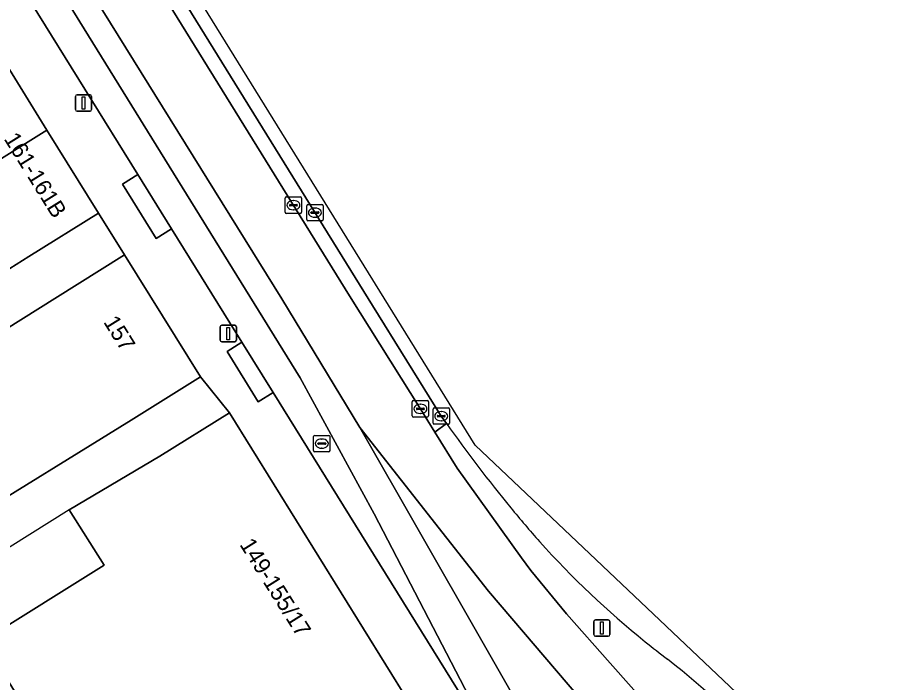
# Model space of a CAD drawing. Extents: x 159888 to 160761, y 384031 to 384750.
# Drawn here: x 160696 to 160749.9, y 384163 to 384203.5 of the extents above; entities that cross this region are included whole.
import ezdxf

# ---------------------------------------------------------------- set-up
doc = ezdxf.new("R2010")
doc.units = 0
for name, color, linetype in [('IMGEO_Berm_groen', 7, 'Continuous'), ('IMGEO_Berm_open', 7, 'Continuous'), ('IMGEO_Erf', 7, 'Continuous'), ('IMGEO_Kolk', 7, 'Continuous'), ('IMGEO_Lichtmast', 7, 'Continuous'), ('IMGEO_Pand', 7, 'Continuous'), ('IMGEO_Pand_nummerreeks', 7, 'Continuous'), ('IMGEO_Pand_overbouw', 7, 'Continuous'), ('IMGEO_Parkeervlak_gesloten', 7, 'Continuous'), ('IMGEO_Rijbaan_lokaal_gesloten', 7, 'Continuous'), ('IMGEO_Rioolput', 7, 'Continuous'), ('IMGEO_Voetpad_open', 7, 'Continuous')]:
    doc.layers.add(name, color=color, linetype=linetype)

msp = doc.modelspace()

# ---------------------------------------------------------------- linework, layer by layer
at = {"layer": 'IMGEO_Berm_groen'}
msp.add_lwpolyline([(160722.103, 384178.75), (160721.392, 384178.231), (160722.765, 384176.019), (160726.685, 384170.566), (160727.245, 384169.786), (160729.416, 384167.144), (160732.078, 384164.139), (160736.076, 384159.626), (160738.151, 384157.187), (160741.437, 384152.722), (160744.77, 384147.64), (160749.305, 384150.414)], dxfattribs=at)
for centre, radius, start, end in [((160794.117, 384229.677), 88.202, 215.26702, 219.46581), ((160768.923, 384208.391), 55.224, 219.0317, 221.8455), ((160768.503, 384208.016), 54.661, 221.8463, 231.1513), ((160769.093, 384208.794), 55.637, 231.1803, 232.9715), ((160689.945, 384107.259), 73.114, 44.30165, 51.37154)]:
    msp.add_arc(centre, radius, start, end, dxfattribs=at)
at = {"layer": 'IMGEO_Berm_open'}
msp.add_lwpolyline([(160632.074, 384323.722), (160631.369, 384323.299), (160676.893, 384250), (160716.199, 384186.525), (160720.54, 384179.603), (160721.392, 384178.231), (160722.103, 384178.75), (160721.789, 384179.196), (160717.593, 384185.942), (160677.924, 384250)], close=True, dxfattribs=at)
at = {"layer": 'IMGEO_Erf'}
for points in [[(160688.005, 384179.977), (160698.231, 384186.375), (160702.471, 384189.025), (160700.889, 384191.569), (160696.64, 384188.933), (160692.769, 384186.489)], [(160695.073, 384156.283), (160698.329, 384158.321), (160693.84, 384165.492), (160701.225, 384170.114), (160699.109, 384173.495), (160704.627, 384176.756), (160708.874, 384179.395), (160707.112, 384181.599), (160702.872, 384178.949), (160692.588, 384172.612)]]:
    msp.add_lwpolyline(points, dxfattribs=at)
at = {"layer": 'IMGEO_Kolk'}
for p, q in [((160712.271, 384191.636), (160712.271, 384192.488)), ((160712.346, 384192.562), (160713.198, 384192.562)), ((160713.272, 384192.488), (160713.272, 384191.636)), ((160712.53, 384192.056), (160712.53, 384192.068)), ((160712.968, 384192.019), (160712.57, 384192.019)), ((160712.573, 384192.105), (160712.971, 384192.105)), ((160712.759, 384192.342), (160712.784, 384192.342)), ((160713.014, 384192.068), (160713.014, 384192.056)), ((160713.584, 384191.178), (160713.584, 384192.03)), ((160713.659, 384192.104), (160714.511, 384192.104)), ((160714.072, 384191.884), (160714.097, 384191.884)), ((160714.585, 384192.03), (160714.585, 384191.178)), ((160713.198, 384191.562), (160712.346, 384191.562)), ((160712.782, 384191.782), (160712.757, 384191.782)), ((160713.843, 384191.598), (160713.843, 384191.61)), ((160714.281, 384191.561), (160713.883, 384191.561)), ((160713.886, 384191.647), (160714.284, 384191.647)), ((160714.095, 384191.324), (160714.07, 384191.324)), ((160714.327, 384191.61), (160714.327, 384191.598)), ((160714.511, 384191.104), (160713.659, 384191.104)), ((160720.013, 384179.219), (160720.013, 384180.071)), ((160720.088, 384180.145), (160720.94, 384180.145)), ((160721.014, 384180.071), (160721.014, 384179.219)), ((160720.272, 384179.639), (160720.272, 384179.651)), ((160720.71, 384179.602), (160720.312, 384179.602)), ((160720.315, 384179.688), (160720.713, 384179.688)), ((160720.501, 384179.925), (160720.526, 384179.925)), ((160720.756, 384179.651), (160720.756, 384179.639)), ((160721.284, 384178.773), (160721.284, 384179.625)), ((160721.359, 384179.699), (160722.211, 384179.699)), ((160721.772, 384179.479), (160721.797, 384179.479)), ((160722.285, 384179.625), (160722.285, 384178.773)), ((160720.94, 384179.145), (160720.088, 384179.145)), ((160720.524, 384179.365), (160720.499, 384179.365)), ((160721.543, 384179.193), (160721.543, 384179.205)), ((160721.981, 384179.156), (160721.583, 384179.156)), ((160721.586, 384179.242), (160721.984, 384179.242)), ((160721.795, 384178.919), (160721.77, 384178.919)), ((160722.027, 384179.205), (160722.027, 384179.193)), ((160722.211, 384178.699), (160721.359, 384178.699))]:
    msp.add_line(p, q, dxfattribs=at)
for points in [[(160712.271, 384191.636), (160712.271, 384192.488)], [(160712.346, 384192.562), (160713.198, 384192.562)], [(160713.272, 384192.488), (160713.272, 384191.636)], [(160713.584, 384191.178), (160713.584, 384192.03)], [(160713.659, 384192.104), (160714.511, 384192.104)], [(160714.585, 384192.03), (160714.585, 384191.178)], [(160713.198, 384191.562), (160712.346, 384191.562)], [(160714.511, 384191.104), (160713.659, 384191.104)], [(160720.013, 384179.219), (160720.013, 384180.071)], [(160720.088, 384180.145), (160720.94, 384180.145)], [(160721.014, 384180.071), (160721.014, 384179.219)], [(160721.284, 384178.773), (160721.284, 384179.625)], [(160721.359, 384179.699), (160722.211, 384179.699)], [(160722.285, 384179.625), (160722.285, 384178.773)], [(160720.94, 384179.145), (160720.088, 384179.145)], [(160722.211, 384178.699), (160721.359, 384178.699)]]:
    msp.add_lwpolyline(points, dxfattribs=at)
for centre, radius, start, end in [((160712.348, 384192.486), 0.0765, 91.552, 178.448), ((160712.348, 384192.486), 0.0765, 91.552, 178.448), ((160713.196, 384192.486), 0.0765, 1.552, 88.448), ((160713.196, 384192.486), 0.0765, 1.552, 88.448), ((160712.57, 384192.065), 0.0403, 85.8775, 175.7526), ((160712.567, 384192.055), 0.0366, 178.938, 274.7102), ((160712.971, 384192.062), 0.043, 264.8664, 352.4533), ((160712.975, 384192.067), 0.0386, 1.7309, 96.639), ((160713.661, 384192.028), 0.0765, 91.552, 178.448), ((160713.661, 384192.028), 0.0765, 91.552, 178.448), ((160714.509, 384192.028), 0.0765, 1.552, 88.448), ((160714.509, 384192.028), 0.0765, 1.552, 88.448), ((160712.348, 384191.638), 0.0765, 181.552, 268.448), ((160712.348, 384191.638), 0.0765, 181.552, 268.448), ((160713.196, 384191.638), 0.0765, 271.552, 358.448), ((160713.196, 384191.638), 0.0765, 271.552, 358.448), ((160713.883, 384191.607), 0.0403, 85.8775, 175.7526), ((160713.88, 384191.597), 0.0366, 178.938, 274.7102), ((160714.284, 384191.604), 0.043, 264.8664, 352.4533), ((160714.288, 384191.609), 0.0386, 1.7309, 96.639), ((160713.661, 384191.18), 0.0765, 181.552, 268.448), ((160713.661, 384191.18), 0.0765, 181.552, 268.448), ((160714.509, 384191.18), 0.0765, 271.552, 358.448), ((160714.509, 384191.18), 0.0765, 271.552, 358.448), ((160720.09, 384180.069), 0.0765, 91.552, 178.448), ((160720.09, 384180.069), 0.0765, 91.552, 178.448), ((160720.938, 384180.069), 0.0765, 1.552, 88.448), ((160720.938, 384180.069), 0.0765, 1.552, 88.448), ((160720.312, 384179.648), 0.0403, 85.8775, 175.7526), ((160720.309, 384179.638), 0.0366, 178.938, 274.7102), ((160720.713, 384179.645), 0.043, 264.8664, 352.4533), ((160720.717, 384179.65), 0.0386, 1.7309, 96.639), ((160721.361, 384179.623), 0.0765, 91.552, 178.448), ((160721.361, 384179.623), 0.0765, 91.552, 178.448), ((160722.209, 384179.623), 0.0765, 1.552, 88.448), ((160722.209, 384179.623), 0.0765, 1.552, 88.448), ((160720.09, 384179.221), 0.0765, 181.552, 268.448), ((160720.09, 384179.221), 0.0765, 181.552, 268.448), ((160720.938, 384179.221), 0.0765, 271.552, 358.448), ((160720.938, 384179.221), 0.0765, 271.552, 358.448), ((160721.583, 384179.202), 0.0403, 85.8775, 175.7526), ((160721.58, 384179.192), 0.0366, 178.938, 274.7102), ((160721.984, 384179.199), 0.043, 264.8664, 352.4533), ((160721.988, 384179.204), 0.0386, 1.7309, 96.639), ((160721.361, 384178.775), 0.0765, 181.552, 268.448), ((160721.361, 384178.775), 0.0765, 181.552, 268.448), ((160722.209, 384178.775), 0.0765, 271.552, 358.448), ((160722.209, 384178.775), 0.0765, 271.552, 358.448)]:
    msp.add_arc(centre, radius, start, end, dxfattribs=at)
for centre, major_axis, ratio, start_param, end_param in [((160712.758, 384192.062), (-0.387, 0.002), 0.722429, 4.712389, 7.853982), ((160712.783, 384192.062), (-0.39, 0.002), 0.717154, 1.570796, 4.712389), ((160714.071, 384191.604), (-0.387, 0.002), 0.722429, 4.712389, 7.853982), ((160714.096, 384191.604), (-0.39, 0.002), 0.717154, 1.570796, 4.712389), ((160720.5, 384179.645), (-0.387, 0.002), 0.722429, 4.712389, 7.853982), ((160720.525, 384179.645), (-0.39, 0.002), 0.717154, 1.570796, 4.712389), ((160721.771, 384179.199), (-0.387, 0.002), 0.722429, 4.712389, 7.853982), ((160721.796, 384179.199), (-0.39, 0.002), 0.717154, 1.570796, 4.712389)]:
    msp.add_ellipse(centre, major_axis=major_axis, ratio=ratio, start_param=start_param, end_param=end_param, dxfattribs=at)
at = {"layer": 'IMGEO_Lichtmast'}
for p, q in [((160699.481, 384197.888), (160699.481, 384198.688)), ((160699.481, 384198.688), (160699.481, 384197.888)), ((160699.581, 384198.788), (160700.371, 384198.788)), ((160700.371, 384198.788), (160699.581, 384198.788)), ((160700.471, 384198.688), (160700.471, 384197.888)), ((160700.471, 384197.888), (160700.471, 384198.688)), ((160700.371, 384197.788), (160699.581, 384197.788)), ((160699.581, 384197.788), (160700.371, 384197.788)), ((160708.302, 384183.835), (160708.302, 384184.635)), ((160708.302, 384184.635), (160708.302, 384183.835)), ((160708.402, 384184.735), (160709.192, 384184.735)), ((160709.192, 384184.735), (160708.402, 384184.735)), ((160709.292, 384184.635), (160709.292, 384183.835)), ((160709.292, 384183.835), (160709.292, 384184.635)), ((160709.192, 384183.735), (160708.402, 384183.735)), ((160708.402, 384183.735), (160709.192, 384183.735)), ((160731.08, 384165.876), (160731.08, 384166.676)), ((160731.08, 384166.676), (160731.08, 384165.876)), ((160731.18, 384166.776), (160731.97, 384166.776)), ((160731.97, 384166.776), (160731.18, 384166.776)), ((160732.07, 384166.676), (160732.07, 384165.876)), ((160732.07, 384165.876), (160732.07, 384166.676)), ((160731.97, 384165.776), (160731.18, 384165.776)), ((160731.18, 384165.776), (160731.97, 384165.776))]:
    msp.add_line(p, q, dxfattribs=at)
for points in [[(160699.901, 384198.663), (160700.051, 384198.663), (160700.051, 384197.913), (160699.901, 384197.913), (160699.901, 384198.663)], [(160708.722, 384184.61), (160708.872, 384184.61), (160708.872, 384183.86), (160708.722, 384183.86), (160708.722, 384184.61)], [(160731.5, 384166.651), (160731.65, 384166.651), (160731.65, 384165.901), (160731.5, 384165.901), (160731.5, 384166.651)]]:
    msp.add_lwpolyline(points, dxfattribs=at)
for centre, start, end in [((160699.581, 384198.688), 90, 180), ((160699.581, 384198.688), 90, 180), ((160700.371, 384198.688), 0, 90), ((160700.371, 384198.688), 360, 90), ((160699.581, 384197.888), 180, 270), ((160699.581, 384197.888), 180, 270), ((160700.371, 384197.888), 270, 0), ((160700.371, 384197.888), 270, 0), ((160708.402, 384184.635), 90, 180), ((160708.402, 384184.635), 90, 180), ((160709.192, 384184.635), 0, 90), ((160709.192, 384184.635), 360, 90), ((160708.402, 384183.835), 180, 270), ((160708.402, 384183.835), 180, 270), ((160709.192, 384183.835), 270, 0), ((160709.192, 384183.835), 270, 0), ((160731.18, 384166.676), 90, 180), ((160731.18, 384166.676), 90, 180), ((160731.97, 384166.676), 0, 90), ((160731.97, 384166.676), 360, 90), ((160731.18, 384165.876), 180, 270), ((160731.18, 384165.876), 180, 270), ((160731.97, 384165.876), 270, 0), ((160731.97, 384165.876), 270, 0)]:
    msp.add_arc(centre, 0.1, start, end, dxfattribs=at)
at = {"layer": 'IMGEO_Pand'}
for points in [[(160697.746, 384196.634), (160694.635, 384201.648), (160686.554, 384196.619), (160674.878, 384189.514), (160677.899, 384184.55), (160682.168, 384187.071), (160686.466, 384189.61)], [(160696.64, 384188.933), (160700.889, 384191.569), (160697.746, 384196.634), (160686.466, 384189.61), (160682.168, 384187.071), (160685.264, 384182.037), (160692.696, 384186.608), (160692.769, 384186.489)], [(160707.112, 384181.599), (160702.471, 384189.025), (160698.231, 384186.375), (160688.005, 384179.977), (160692.588, 384172.612), (160702.872, 384178.949)], [(160708.874, 384179.395), (160704.627, 384176.756), (160699.109, 384173.495), (160701.225, 384170.114), (160693.84, 384165.492), (160698.329, 384158.321), (160695.073, 384156.283), (160693.698, 384158.48), (160691.87, 384157.347), (160699.705, 384144.851), (160707.888, 384149.886), (160707.822, 384149.992), (160717.841, 384156.272), (160717.715, 384156.474), (160715.887, 384159.43), (160719.777, 384161.847)]]:
    msp.add_lwpolyline(points, close=True, dxfattribs=at)
at = {"layer": 'IMGEO_Pand_overbouw'}
msp.add_lwpolyline([(160699.109, 384173.495), (160691.724, 384168.872), (160693.84, 384165.492), (160701.225, 384170.114)], close=True, dxfattribs=at)
at = {"layer": 'IMGEO_Parkeervlak_gesloten'}
msp.add_lwpolyline([(160627.201, 384320.153), (160626.898, 384320.642), (160624.721, 384324.154), (160623.028, 384323.095), (160625.204, 384319.595), (160668.501, 384250), (160682.874, 384226.85), (160687.066, 384220.06), (160690.34, 384214.758), (160703.28, 384193.928), (160705.339, 384190.616), (160709.635, 384183.701), (160711.54, 384180.634), (160712.528, 384179.044), (160725.705, 384157.813), (160717.699, 384173.243), (160713.185, 384181.538), (160666.822, 384256.425)], close=True, dxfattribs=at)
at = {"layer": 'IMGEO_Rijbaan_lokaal_gesloten'}
for points in [[(160749.892, 384150.791), (160747.142, 384155.348), (160723.846, 384177.438), (160674.582, 384257.042), (160657.045, 384285.38), (160633.021, 384324.291), (160632.074, 384323.722), (160677.924, 384250), (160717.593, 384185.942), (160721.789, 384179.196), (160722.103, 384178.75)], [(160716.812, 384178.507), (160727.905, 384159.142)], [(160737.526, 384148.388), (160739.862, 384144.624), (160742.378, 384146.138), (160739.485, 384150.742), (160735.808, 384155.472), (160724.659, 384168.519), (160716.812, 384178.507)]]:
    msp.add_lwpolyline(points, dxfattribs=at)
for points in [[(160631.369, 384323.299), (160628.254, 384321.427), (160658.156, 384273.096), (160712.066, 384186.351), (160716.812, 384178.507), (160724.659, 384168.519), (160735.808, 384155.472), (160739.485, 384150.742), (160742.378, 384146.138), (160744.77, 384147.64), (160741.437, 384152.722), (160738.151, 384157.187), (160736.076, 384159.626), (160732.078, 384164.139), (160729.416, 384167.144), (160727.245, 384169.786), (160726.685, 384170.566), (160722.765, 384176.019), (160721.392, 384178.231), (160720.54, 384179.603), (160716.199, 384186.525), (160676.893, 384250)], [(160628.254, 384321.427), (160626.898, 384320.642), (160627.201, 384320.153), (160666.822, 384256.425), (160713.185, 384181.538), (160717.699, 384173.243), (160725.705, 384157.813), (160727.905, 384159.142), (160716.812, 384178.507), (160712.066, 384186.351), (160658.156, 384273.096)]]:
    msp.add_lwpolyline(points, close=True, dxfattribs=at)
for centre, radius, start, end in [((160794.117, 384229.677), 88.202, 215.26702, 219.46581), ((160768.923, 384208.391), 55.224, 219.0317, 221.8455), ((160768.503, 384208.016), 54.661, 221.8463, 231.1513), ((160769.093, 384208.794), 55.637, 231.1803, 232.9715), ((160689.945, 384107.259), 73.114, 44.30165, 51.37154)]:
    msp.add_arc(centre, radius, start, end, dxfattribs=at)
at = {"layer": 'IMGEO_Rioolput'}
for p, q in [((160714.001, 384177.098), (160714.001, 384177.95)), ((160714.076, 384178.024), (160714.928, 384178.024)), ((160714.489, 384177.804), (160714.514, 384177.804)), ((160715.002, 384177.95), (160715.002, 384177.098)), ((160714.26, 384177.518), (160714.26, 384177.53)), ((160714.698, 384177.481), (160714.3, 384177.481)), ((160714.303, 384177.567), (160714.701, 384177.567)), ((160714.744, 384177.53), (160714.744, 384177.518)), ((160714.928, 384177.024), (160714.076, 384177.024)), ((160714.512, 384177.244), (160714.487, 384177.244))]:
    msp.add_line(p, q, dxfattribs=at)
for points in [[(160714.001, 384177.098), (160714.001, 384177.95)], [(160714.076, 384178.024), (160714.928, 384178.024)], [(160715.002, 384177.95), (160715.002, 384177.098)], [(160714.928, 384177.024), (160714.076, 384177.024)]]:
    msp.add_lwpolyline(points, dxfattribs=at)
for centre, radius, start, end in [((160714.078, 384177.948), 0.0765, 91.552, 178.448), ((160714.078, 384177.948), 0.0765, 91.552, 178.448), ((160714.926, 384177.948), 0.0765, 1.552, 88.448), ((160714.926, 384177.948), 0.0765, 1.552, 88.448), ((160714.3, 384177.527), 0.0403, 85.8775, 175.7526), ((160714.297, 384177.517), 0.0366, 178.938, 274.7102), ((160714.701, 384177.524), 0.043, 264.8664, 352.4533), ((160714.705, 384177.529), 0.0386, 1.7309, 96.639), ((160714.078, 384177.1), 0.0765, 181.552, 268.448), ((160714.078, 384177.1), 0.0765, 181.552, 268.448), ((160714.926, 384177.1), 0.0765, 271.552, 358.448), ((160714.926, 384177.1), 0.0765, 271.552, 358.448)]:
    msp.add_arc(centre, radius, start, end, dxfattribs=at)
for centre, major_axis, ratio, start_param, end_param in [((160714.488, 384177.524), (-0.387, 0.002), 0.722429, 4.712389, 7.853982), ((160714.513, 384177.524), (-0.39, 0.002), 0.717154, 1.570796, 4.712389)]:
    msp.add_ellipse(centre, major_axis=major_axis, ratio=ratio, start_param=start_param, end_param=end_param, dxfattribs=at)
at = {"layer": 'IMGEO_Voetpad_open'}
for points in [[(160708.727, 384183.137), (160709.635, 384183.701), (160705.339, 384190.616), (160704.405, 384190.036), (160702.347, 384193.349), (160703.28, 384193.928), (160690.34, 384214.758)], [(160694.635, 384201.648), (160697.746, 384196.634), (160700.889, 384191.569), (160702.471, 384189.025), (160707.112, 384181.599), (160708.874, 384179.395), (160719.777, 384161.847), (160721.803, 384158.639), (160719.123, 384156.955), (160719.416, 384156.484), (160718.949, 384156.194), (160719.863, 384154.725), (160731.874, 384135.425), (160733.528, 384133.035), (160734.658, 384133.736)], [(160736.482, 384140.456), (160725.705, 384157.813), (160712.528, 384179.044), (160711.54, 384180.634), (160710.632, 384180.07), (160708.727, 384183.137)]]:
    msp.add_lwpolyline(points, dxfattribs=at)
for points in [[(160703.28, 384193.928), (160702.347, 384193.349), (160704.405, 384190.036), (160705.339, 384190.616)], [(160711.54, 384180.634), (160709.635, 384183.701), (160708.727, 384183.137), (160710.632, 384180.07)]]:
    msp.add_lwpolyline(points, close=True, dxfattribs=at)

# ---------------------------------------------------------------- texts
at = {"layer": 'IMGEO_Pand_nummerreeks'}
for s, rotation, p in [('161-161B', 301.9021, (160695.094, 384196.106)), ('157', 301.9078, (160701.161, 384184.94)), ('149-155/17', 302.0453, (160709.463, 384171.369))]:
    msp.add_text(s, height=1, rotation=rotation, dxfattribs=at).set_placement(p)

doc.saveas('drawing.dxf')
